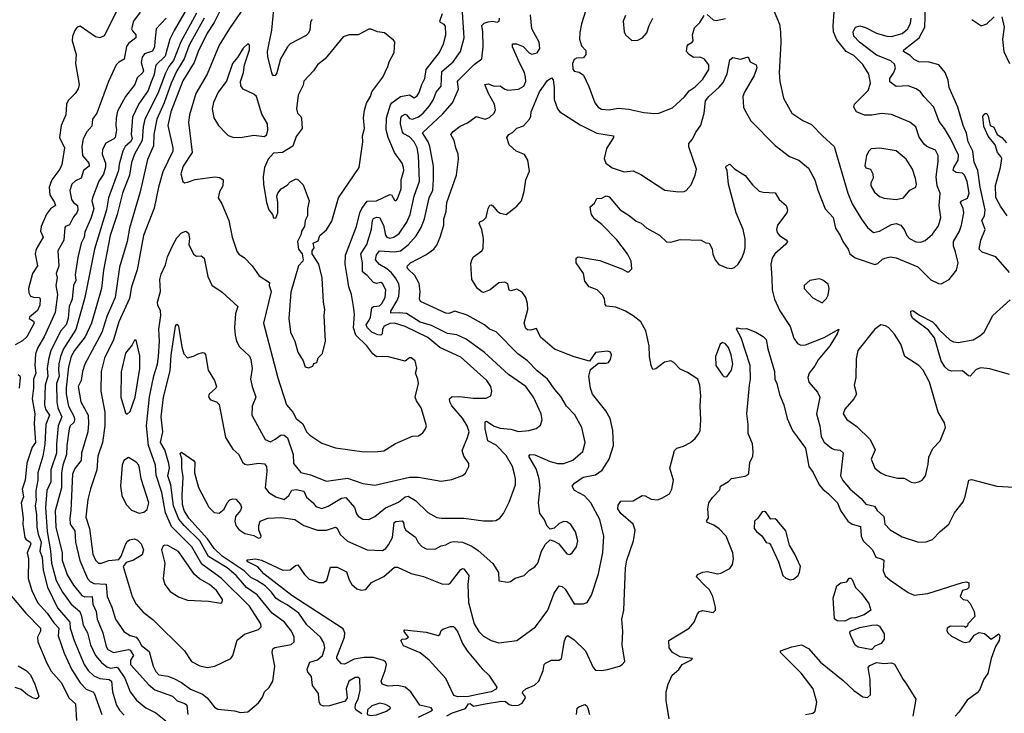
# Model space of a CAD drawing. Extents: x 1468344 to 1613994, y 525695 to 643861.
# Tile 405 of 427: x 1586914 to 1593431, y 617182 to 621775. Entities that reach past the tile are written whole.
import ezdxf

# ---------------------------------------------------------------- set-up
doc = ezdxf.new("R2010")
doc.units = 0

msp = doc.modelspace()

# ---------------------------------------------------------------- linework, layer by layer
at = {"layer": '0CON10XD'}
for points in [[(1590709.5, 621995), (1590633.6, 621746.4), (1590621, 621689), (1590618.8, 621645), (1590632, 621602), (1590661.1, 621571.1), (1590661.2, 621545), (1590645, 621521.1), (1590599.7, 621520.3), (1590585, 621511.4), (1590572.5, 621485), (1590575, 621447.5), (1590585, 621434), (1590617.7, 621427.7), (1590646.8, 621406.8), (1590682.2, 621332.2), (1590721.8, 621225), (1590742.5, 621195), (1590765, 621181.3), (1590815, 621178.2), (1590875, 621188.5), (1590947, 621183), (1591045, 621160), (1591115, 621153.8), (1591145, 621156.2), (1591235, 621191.2), (1591315, 621264.2), (1591346, 621304), (1591385, 621329.5), (1591435, 621380.9), (1591475.4, 621445), (1591475, 621476), (1591444.2, 621515), (1591415, 621527.3), (1591374.6, 621524.6), (1591345, 621543.1), (1591326.9, 621565), (1591331.5, 621598.5), (1591338.7, 621611.3), (1591366.2, 621625), (1591371.2, 621635), (1591366.9, 621675), (1591380, 621720), (1591415, 621755.8), (1591445, 621802.9)], [(1588448.7, 621931.3), (1588302.9, 621717.1), (1588235.3, 621605), (1588155.6, 621414.4), (1588080, 621285), (1588037.3, 621145), (1588030.7, 621095), (1588055.5, 620895), (1587996.2, 620805), (1587981.5, 620755), (1587995, 620702.5), (1588005, 620693.8), (1588025, 620698.8), (1588075, 620716.7), (1588205, 620734.5), (1588239.3, 620729.3), (1588260, 620715), (1588258.1, 620675), (1588237.1, 620635), (1588228, 620595), (1588251.4, 620555), (1588298.9, 620445), (1588319.6, 620335), (1588352, 620242), (1588365, 620221.9), (1588400.2, 620200.2), (1588452.5, 620145), (1588499.4, 620079.4), (1588567.1, 620035), (1588565.5, 620015), (1588577.9, 619975), (1588528.9, 619765), (1588623.4, 619403.4), (1588680, 619225), (1588723.1, 619175), (1588744.4, 619135), (1588788.8, 619098.8), (1588813.3, 619045), (1588834.6, 619024.6), (1588915, 618970.6), (1589005, 618938.9), (1589195, 618912.5)], [(1593465, 620100), (1593375.7, 620205), (1593285, 620234.5), (1593264.5, 620254.5), (1593276.4, 620315), (1593304.7, 620385), (1593282.2, 620445), (1593301.1, 620475), (1593304.2, 620515), (1593270.7, 620665), (1593255.8, 620775), (1593231.1, 620831.1), (1593223.4, 620905), (1593191.4, 620965), (1593182.1, 621022.1), (1593158.1, 621075), (1593123.2, 621195), (1593065.9, 621325), (1593059.2, 621375), (1593039.2, 621425), (1592997.1, 621475), (1592933, 621493), (1592865.3, 621495.3), (1592835, 621511.1), (1592808.2, 621538.2), (1592764, 621565), (1592767.1, 621575), (1592867.6, 621655), (1592906.2, 621725), (1592910.8, 621939.2)], [(1587569.8, 621860.2), (1587472.4, 621667.6), (1587445, 621654.2), (1587415, 621660), (1587315, 621731.2), (1587294.2, 621725.8), (1587281.7, 621708.3), (1587262.9, 621665), (1587261.9, 621635), (1587287.5, 621545), (1587284.3, 621484.3), (1587308.1, 621345), (1587302.2, 621317.8), (1587282.5, 621285), (1587235, 621240), (1587224.1, 621215.9), (1587220.6, 621145), (1587189.2, 621075), (1587177.1, 620995), (1587211.2, 620925), (1587193.5, 620815), (1587180.4, 620785), (1587127.9, 620715), (1587109.2, 620665), (1587114.7, 620615), (1587145.8, 620565), (1587150.4, 620545), (1587118.4, 620521.6), (1587092.4, 620487.6), (1587055.5, 620405.5), (1587052.9, 620375), (1587070.4, 620335), (1587023.9, 620255), (1587015.9, 620225), (1587032.7, 620145), (1586999.6, 620095), (1586971.6, 619995), (1586973.8, 619965), (1586986.9, 619945), (1587005, 619936.8), (1587045, 619935.5), (1587050, 619925), (1587048.2, 619885), (1587031.6, 619848.4), (1586979.2, 619805), (1586976.4, 619796.4), (1587005, 619778.2), (1587009.6, 619765), (1586961.1, 619675), (1586932.1, 619647.9), (1586885, 619622.3)], [(1588025.8, 621854.2), (1587936.2, 621703.8), (1587908, 621645), (1587876.9, 621533.1), (1587815.6, 621474.4), (1587802.5, 621405), (1587785, 621363.6), (1587764.4, 621305), (1587702.3, 621217.7), (1587660, 621130), (1587651.9, 621015), (1587659.4, 620985), (1587646.9, 620965), (1587613.1, 620935), (1587597.2, 620905), (1587572.5, 620817.5), (1587569, 620775), (1587502, 620595), (1587489.5, 620515), (1587408.4, 620255), (1587344.4, 619935), (1587320.1, 619839.9), (1587286.4, 619723.6), (1587203.7, 619595), (1587183.8, 619545), (1587174.1, 619495), (1587170.7, 619455), (1587176.7, 619415), (1587158.3, 619365), (1587159.5, 619245), (1587167.2, 619205), (1587192.6, 619145), (1587168.4, 619085), (1587157.1, 618965), (1587158.1, 618905), (1587120.2, 618795), (1587119.6, 618715), (1587092.9, 618657.1), (1587084.3, 618545), (1587095.4, 618385), (1587118.3, 618258.3), (1587125.8, 618175), (1587155, 618060.9), (1587196.7, 617985), (1587255.5, 617905.5), (1587311.3, 617855), (1587324.2, 617824.2), (1587334.8, 617765), (1587363.7, 617713.7), (1587383.9, 617635), (1587416.7, 617565), (1587455, 617517.8), (1587490.2, 617490.2), (1587515, 617481.7), (1587555, 617487.4), (1587565, 617483.3), (1587609.5, 617415), (1587644.6, 617325), (1587688.1, 617268.1), (1587748.2, 617218.2), (1587815, 617185.4), (1587881.5, 617131.5)], [(1588245, 621844.5), (1588200.8, 621755), (1588155.2, 621685), (1588095, 621563.3), (1588069, 621491), (1587995, 621369.6), (1587914.8, 621165), (1587895.3, 621074.7), (1587927.6, 620925), (1587927.2, 620905), (1587862.4, 620767.6), (1587833.5, 620665), (1587805, 620526), (1587734.7, 620345), (1587690.9, 620119.1), (1587654.7, 620005), (1587641.7, 619928.2), (1587571.2, 619775), (1587536.2, 619653.9), (1587476.7, 619533.2), (1587453.4, 619445), (1587451.1, 619315), (1587477.6, 619175), (1587478.8, 619085), (1587461.7, 618975), (1587431.2, 618885), (1587425.3, 618794.7), (1587382, 618668), (1587365, 618597.5), (1587351.7, 618481.7), (1587375.9, 618405), (1587399.4, 618235), (1587415, 618195.7), (1587435, 618177.1), (1587455, 618175.7), (1587505, 618192.9), (1587570.5, 618199.5), (1587586.9, 618223.1), (1587615.8, 618305), (1587625, 618320), (1587640.5, 618329.5), (1587675, 618336.7), (1587695, 618328.8), (1587719.2, 618305), (1587734.2, 618265), (1587725, 618232), (1587666.7, 618195), (1587620, 618180), (1587600, 618155), (1587657.7, 617955), (1587684.5, 617905), (1587731.2, 617851.2), (1587795, 617803.5), (1588005, 617596.2), (1588052.5, 617525), (1588107, 617497), (1588155, 617485.7)], [(1588846.9, 621775), (1588838.2, 621755), (1588834.7, 621705.3), (1588825, 621684.2), (1588810, 621670), (1588705, 621614.5), (1588686.2, 621595), (1588641.2, 621515), (1588616.6, 621423.4), (1588605, 621406), (1588595, 621402), (1588585.7, 621415.7), (1588557.8, 621527.8), (1588554.8, 621565), (1588583.3, 621705), (1588597.4, 621845)], [(1591901.5, 621845), (1591943.3, 621745), (1591950.9, 621695), (1591951.9, 621621.9), (1591940, 621425), (1591946.4, 621365), (1591970.8, 621255), (1592025.8, 621155), (1592097.2, 621107.2), (1592155, 621081.4), (1592227.1, 621005), (1592304.2, 620935), (1592395.3, 620625.3), (1592424.2, 620554.2), (1592485, 620454.4), (1592525, 620398.1), (1592565, 620365.7), (1592605, 620374.5), (1592685, 620418.2), (1592715, 620425.4), (1592745.7, 620415), (1592771.2, 620381.2), (1592785.5, 620345), (1592803.1, 620325), (1592844.7, 620304.7), (1592879.1, 620300.9), (1592908.2, 620311.8), (1592956.1, 620353.9), (1592995, 620409.2), (1593012.1, 620465), (1593001.2, 620541.2), (1593006.1, 620625), (1592985.8, 620675), (1592979.7, 620735), (1592993.9, 620836.1), (1592993.1, 620875), (1592975, 620910), (1592917.5, 620935), (1592901.1, 620951.1), (1592867.6, 620997.6), (1592845, 621065.8), (1592805, 621097.1), (1592685, 621147.1), (1592617.6, 621152.4), (1592555, 621143.1), (1592505, 621143.1), (1592453.3, 621165), (1592435.6, 621195), (1592440.6, 621215), (1592530.4, 621305), (1592545.3, 621355), (1592534.7, 621414.7), (1592495, 621476.9), (1592435, 621537.9), (1592383.6, 621563.6), (1592321.8, 621641.8), (1592300.5, 621695), (1592298.2, 621735), (1592306.1, 621825)], [(1587884.5, 621785.5), (1587817.5, 621715), (1587809.8, 621630.2), (1587805.8, 621595), (1587793.4, 621566.6), (1587741.3, 621548.7), (1587724.3, 621525.7), (1587718.4, 621491.6), (1587732.8, 621435), (1587729.7, 621425), (1587690.8, 621389.2), (1587675.7, 621344.3), (1587613.6, 621266.4), (1587560.9, 621169.1), (1587552.3, 621122.3), (1587550, 621075), (1587555.3, 621045), (1587546.9, 620995), (1587538.5, 620985), (1587485, 620956.5), (1587462.1, 620915), (1587459.2, 620885), (1587482.6, 620825), (1587482.4, 620797.6), (1587468.4, 620751.6), (1587437.5, 620705), (1587395.9, 620595), (1587392.7, 620575), (1587404, 620525), (1587386.4, 620465), (1587345, 620367.5), (1587341.6, 620335), (1587321.9, 620295), (1587299.1, 620199.1), (1587282.4, 620085), (1587285, 620046.7), (1587269.5, 620015), (1587261, 619925), (1587242.8, 619875), (1587236, 619795), (1587222.9, 619755), (1587187.6, 619715), (1587120.7, 619585), (1587104.8, 619525), (1587096.2, 619465), (1587100.2, 619415), (1587083.7, 619355), (1587079, 619225), (1587086.2, 619195), (1587111.2, 619155), (1587086.9, 619095), (1587080.7, 618965), (1587067.4, 618885), (1587035.2, 618775), (1587034.5, 618725), (1587020.2, 618655), (1587021, 618619), (1587023.2, 618595), (1587016, 618555), (1587025.5, 618495), (1587028.7, 618415), (1587037.3, 618367.3), (1587056.8, 618315), (1587047.7, 618255), (1587062.6, 618215), (1587069, 618129), (1587098.2, 618018.2), (1587165, 617880.3), (1587245.9, 617785.9), (1587248.3, 617745), (1587274.7, 617665), (1587340.5, 617505), (1587367.1, 617465), (1587405, 617431.1), (1587445, 617412.7), (1587505.5, 617405.5), (1587521.6, 617395), (1587529.7, 617325), (1587555.6, 617235.6), (1587575, 617201.8), (1587605, 617168.8)], [(1588085, 621817.8), (1587981.7, 621628.3), (1587932.2, 621505), (1587900.7, 621465), (1587879.2, 621420.8), (1587829.7, 621285), (1587742.5, 621115), (1587731, 621065), (1587725.2, 620974.8), (1587675.1, 620884.9), (1587655, 620829.2), (1587640.6, 620745), (1587595, 620625.7), (1587559.5, 620485), (1587513.1, 620345), (1587468.4, 620115), (1587454.8, 619995.2), (1587388.7, 619765), (1587347.2, 619675), (1587276.7, 619585), (1587255, 619543.5), (1587237.1, 619475), (1587222, 619338), (1587222.6, 619295), (1587237.8, 619215), (1587274.2, 619145), (1587277.1, 619125), (1587272, 619108), (1587248.4, 619085), (1587241, 619065), (1587225.6, 618955.6), (1587225.2, 618895), (1587200.8, 618825), (1587191.4, 618775), (1587190.2, 618675), (1587148.5, 618521.5), (1587153.8, 618415), (1587196.1, 618245), (1587196.1, 618195), (1587228.4, 618098.4), (1587269.7, 618029.7), (1587325, 617961.1), (1587345, 617952.1), (1587395, 617954.4), (1587398.3, 617905), (1587419.5, 617855), (1587428.2, 617805), (1587465.3, 617715), (1587486.4, 617625), (1587498.5, 617605), (1587535.4, 617585.4), (1587633.6, 617603.6), (1587645, 617600.3), (1587668.2, 617565), (1587646.8, 617533.2), (1587647.6, 617505), (1587769.4, 617369.4), (1587807.8, 617337.8), (1587924.7, 617294.7), (1587955.6, 617265), (1588006.4, 617246.4), (1588021.2, 617235), (1588027.5, 617175)], [(1588136.3, 621783.7), (1588037, 621605), (1588003.9, 621516.1), (1587955, 621436.7), (1587917.2, 621355), (1587870.5, 621225), (1587821.7, 621115), (1587802.7, 621015), (1587800.8, 620939.2), (1587761.3, 620848.7), (1587712.4, 620635), (1587640.8, 620395), (1587625.3, 620305), (1587575.8, 620135), (1587547.2, 619935), (1587491, 619809), (1587457.6, 619702.4), (1587345.9, 619494.1), (1587330.8, 619445), (1587321.8, 619385), (1587301.9, 619345), (1587319.2, 619245), (1587367.1, 619155), (1587370.2, 619099.8), (1587365, 619046), (1587322.4, 618905), (1587321.1, 618855), (1587278.2, 618801.8), (1587264.3, 618765), (1587253, 618525), (1587245.2, 618475), (1587249.5, 618435), (1587279.6, 618389.6), (1587282.9, 618315), (1587312.9, 618192.9), (1587364.1, 618075), (1587380.8, 618055), (1587405, 618041.2), (1587486.5, 618036.5), (1587493.3, 617955), (1587524.1, 617885), (1587548, 617805), (1587603.8, 617723.8), (1587645, 617696.7), (1587685.2, 617685.2), (1587703.2, 617665), (1587720.7, 617630.7), (1587771.9, 617591.9), (1587797.1, 617495), (1587815, 617458.9), (1587835, 617437.1), (1587895, 617427.2), (1587935, 617412.4), (1587985.5, 617385), (1588045, 617341.6), (1588125, 617309.6), (1588155.6, 617285), (1588202.8, 617222.8), (1588225, 617210), (1588335, 617199.4), (1588375, 617187.5), (1588425, 617192.5)], [(1587712.7, 621825), (1587666.7, 621765), (1587654, 621715), (1587660, 621700), (1587683.6, 621675), (1587683.5, 621655), (1587635, 621616.2), (1587622.1, 621597.9), (1587606, 621514), (1587568.1, 621491.9), (1587552.5, 621475), (1587501.5, 621365), (1587425.4, 621155), (1587396.5, 621115), (1587391.2, 621068.8), (1587358.9, 621031.1), (1587333.9, 620985), (1587325.3, 620935), (1587329.6, 620875), (1587371.3, 620825), (1587374.4, 620805), (1587336.8, 620775), (1587320.9, 620725), (1587283, 620707), (1587259.1, 620685), (1587246.7, 620643.3)], [(1588155, 617485.7), (1588205, 617494.4), (1588310.8, 617545), (1588324.3, 617565), (1588354.4, 617665.6), (1588403.1, 617706.9), (1588495, 617736.4), (1588511.8, 617755), (1588510.7, 617775), (1588435, 617892.4), (1588247.5, 618077.5), (1588119.9, 618169.9), (1588053.8, 618285), (1587918.5, 618418.5), (1587879.9, 618509.9), (1587854.3, 618645), (1587817.8, 618757.8), (1587814.2, 618825), (1587765.9, 618955), (1587753.8, 619085), (1587773.6, 619276.4), (1587803.1, 619416.9), (1587827.1, 619492.9), (1587834.1, 619544.1), (1587839.8, 619645), (1587836.3, 619725), (1587849.5, 619815), (1587846.5, 619846.5), (1587828.8, 619885), (1587826.2, 619905), (1587846.9, 619975), (1587840.9, 620055), (1587850, 620090), (1587879.1, 620150.9), (1587892.9, 620205), (1587925, 620278.1), (1587955, 620329.4), (1587985, 620362.9), (1588015, 620374), (1588031.2, 620361.2), (1588037.5, 620325), (1588034.4, 620285), (1588065, 620221.2), (1588085, 620208), (1588115, 620211.2), (1588135.5, 620195.5), (1588160, 620075), (1588185.9, 620015.9), (1588255, 619970.8), (1588358, 619875), (1588341.7, 619828.3), (1588335.6, 619735), (1588340, 619685), (1588350, 619645), (1588368.3, 619608.3), (1588435, 619545.6), (1588444.6, 619525), (1588452.5, 619465), (1588442.1, 619395), (1588452.9, 619345), (1588478.2, 619275), (1588452.7, 619215), (1588450.4, 619155), (1588539.4, 618995), (1588575, 618978.8), (1588605, 618996.2), (1588645, 619026.8), (1588665, 619023.8), (1588686.7, 619006.7), (1588724.6, 618894.6), (1588727.1, 618835), (1588775, 618775.7), (1588840.2, 618760.2), (1588945, 618719.1), (1589085, 618737.9), (1589185, 618704.5), (1589265, 618693.3), (1589495, 618745.4), (1589555, 618744.5), (1589705, 618720), (1589775, 618729.2), (1589845, 618756.2), (1589865, 618772.5), (1589886.2, 618815), (1589886.2, 618835), (1589854.6, 618884.6), (1589843, 618923), (1589878, 619008), (1589889.3, 619045), (1589876.6, 619085), (1589845, 619136.4), (1589775, 619216.9), (1589760.4, 619245), (1589760, 619265), (1589775, 619277.1), (1589825, 619280), (1589915, 619267.9), (1590001.7, 619268.3), (1590032.5, 619285), (1590039.4, 619315), (1590033.6, 619345), (1590005.6, 619385.6), (1589835, 619540.8), (1589694.2, 619604.3), (1589615, 619669.3), (1589465, 619742.7), (1589395, 619764.3), (1589365, 619761.9), (1589327.1, 619745), (1589314.8, 619725.2), (1589313.5, 619695), (1589305, 619686.5), (1589285, 619688.2), (1589245, 619705.7), (1589215, 619735.5), (1589208.4, 619755), (1589226.7, 619785), (1589236, 619805), (1589245, 619865.6), (1589255, 619875.3), (1589295, 619880), (1589310.6, 619895), (1589333.1, 619935), (1589337.6, 619985), (1589315, 620027.3), (1589303.8, 620033.8), (1589275, 620028.5), (1589255, 620033.6), (1589215, 620081.6), (1589184.1, 620104.1), (1589182.4, 620165), (1589172.7, 620225), (1589212.9, 620285), (1589242.6, 620387.4), (1589248.4, 620445), (1589255, 620459.2), (1589275, 620467.6), (1589295, 620464.5), (1589321.2, 620415), (1589335, 620346.7), (1589345, 620334.6), (1589365, 620328.9), (1589390, 620335), (1589425, 620359.6), (1589476.2, 620433.8), (1589499.1, 620485), (1589525.3, 620605), (1589560.3, 620705), (1589553.5, 620875), (1589545.2, 620925.2), (1589525.7, 620965.7), (1589495, 620998.9), (1589457.8, 621017.8), (1589448.7, 621028.7), (1589435.7, 621085), (1589436.4, 621125), (1589445, 621138.4), (1589465, 621148.4), (1589475, 621144.6), (1589495, 621119.5), (1589515, 621116.8), (1589555, 621131.9), (1589585, 621155.3), (1589627.4, 621205), (1589653.3, 621246.7), (1589670.7, 621295), (1589703.5, 621335), (1589708.3, 621431.7), (1589783.8, 621495), (1589832.5, 621565), (1589856.2, 621655), (1589845.3, 621824.7)], [(1588425, 617192.5), (1588495, 617251.2), (1588521.2, 617288.8), (1588534, 617325), (1588565, 617353.3), (1588589.2, 617395), (1588603.3, 617495), (1588586.1, 617585), (1588590.9, 617609.1), (1588603.1, 617616.9), (1588711.8, 617638.2), (1588731.1, 617655), (1588730.4, 617685), (1588712.8, 617725), (1588667.3, 617785), (1588585, 617844), (1588485.5, 617965.5), (1588415, 618014.7), (1588347.8, 618095), (1588288.4, 618145), (1588165, 618221), (1588106.6, 618325), (1588003.5, 618425), (1587966.7, 618466.7), (1587932.5, 618555), (1587913.6, 618695), (1587895.2, 618755), (1587904.8, 618805), (1587901.2, 618835), (1587875, 618925.6), (1587846.4, 618975), (1587862.7, 619045), (1587850.2, 619145), (1587866.5, 619275), (1587909.7, 619450.3), (1587916.2, 619553.8), (1587946, 619745), (1587955, 619758), (1587965.3, 619745.3), (1587988.3, 619608.3), (1588001.7, 619561.7), (1588025, 619536.7), (1588064.3, 619545.7), (1588095, 619562.5), (1588125, 619570), (1588135, 619568.8), (1588145, 619557.5), (1588162, 619455), (1588203.8, 619385), (1588216.2, 619345), (1588213.3, 619335), (1588168.8, 619295), (1588164.3, 619285), (1588168.3, 619268.3), (1588178.3, 619258.3), (1588216.7, 619245), (1588235, 619226.7), (1588277.6, 619007.6), (1588325, 618931.9), (1588365.7, 618895), (1588389.5, 618845), (1588405, 618831.8), (1588425, 618827.9), (1588495, 618839.2), (1588535, 618834), (1588547.8, 618815), (1588550.9, 618785), (1588538.6, 618675), (1588562.5, 618645), (1588609.2, 618615), (1588665, 618597.8), (1588695, 618623.1), (1588715, 618658.9), (1588745, 618664.1), (1588795, 618652.1), (1588813.7, 618613.7), (1588856.2, 618576.2), (1588875, 618551.8), (1588915, 618537.9), (1588955, 618553.1), (1589045, 618607.5), (1589071.9, 618611.9), (1589129.3, 618545), (1589142.9, 618502.9), (1589155, 618486.9), (1589185, 618468.1), (1589225, 618464.3), (1589264, 618485), (1589335, 618543.1), (1589420.8, 618579.2), (1589465.2, 618614.8), (1589485, 618620.7), (1589535, 618591.8), (1589615, 618512.5), (1589675, 618479.5), (1589705.5, 618474.5), (1589855, 618474.5), (1589985, 618456.7), (1590045, 618455.8), (1590065, 618459.2), (1590091.2, 618475), (1590115.7, 618504.3), (1590155, 618580), (1590196.7, 618695), (1590196.9, 618735), (1590189.1, 618765), (1590176.2, 618815), (1590135, 618888.2), (1590067.2, 618957.2), (1590013.3, 618985), (1589996.1, 619065), (1589995, 619112.5), (1590005, 619115.6), (1590053.7, 619083.7), (1590095, 619069.3), (1590165, 619062.4), (1590215, 619048.2), (1590285, 619055.4), (1590332.1, 619067.9), (1590360.7, 619089.3), (1590373.1, 619125), (1590366.7, 619165), (1590315.5, 619275), (1590263.8, 619345), (1590150, 619425), (1589991.7, 619571.7), (1589868.8, 619658.8), (1589808.5, 619688.5), (1589745, 619696.9), (1589639.3, 619749.3), (1589565, 619771.6), (1589475, 619828.2), (1589425, 619834.5), (1589370.9, 619830.9), (1589371.4, 619845), (1589413.7, 619915), (1589424.4, 619945), (1589428.5, 619995), (1589424.4, 620025), (1589402.3, 620065), (1589375, 620097.3), (1589345, 620125.7), (1589295, 620153.3), (1589269.3, 620185), (1589275, 620216.9), (1589295, 620243.8), (1589395, 620237.8), (1589435, 620243.9), (1589486.4, 620283.6), (1589537.6, 620342.4), (1589572.2, 620397.8), (1589593.4, 620456.6), (1589624.5, 620595.5), (1589648.9, 620645), (1589653.7, 620716.3), (1589654.1, 620805), (1589629.2, 620935), (1589618.2, 620965), (1589579.4, 621025), (1589715, 621151.5), (1589779.1, 621225), (1589818.2, 621315), (1589812.7, 621365), (1589817.9, 621375), (1589922.7, 621477.3), (1589972.5, 621515), (1589982.1, 621595), (1589980, 621695), (1589972.9, 621735), (1589989, 621751), (1590015, 621761.1), (1590044.7, 621764.7), (1590075, 621757.5), (1590088, 621765), (1590089.2, 621785)], [(1589179.2, 617179.3), (1589142.3, 617202.3), (1589134.4, 617215), (1589137.6, 617242.4), (1589155.3, 617274.7), (1589168.6, 617335), (1589165, 617409.2), (1589155, 617418.5), (1589135, 617419.6), (1589093.9, 617395), (1589074.6, 617345), (1589081.1, 617285), (1589068.6, 617261.4), (1588965, 617231.8), (1588925, 617229.2), (1588905, 617237.8), (1588896.8, 617256.8), (1588893, 617313), (1588852.7, 617365), (1588845.6, 617425), (1588821.4, 617455), (1588817.9, 617475), (1588835, 617521.1), (1588885, 617535.8), (1588918.7, 617565), (1588933.1, 617615), (1588928.1, 617648.1), (1588905, 617687.1), (1588815, 617768.8), (1588761.1, 617845), (1588685, 617899.3), (1588641.8, 617921.8), (1588611.2, 617941.2), (1588581, 617985), (1588538, 618025), (1588485, 618061.6), (1588445, 618080.4), (1588400, 618125), (1588255, 618221.4), (1588202.4, 618272.4), (1588156.8, 618336.8), (1588034.8, 618475), (1588002.7, 618525), (1587992.1, 618565), (1587988.8, 618625), (1587997.3, 618745), (1587986.6, 618805), (1587987.8, 618867.8), (1587977.5, 618902.5), (1587985, 618910), (1588065.8, 618855.8), (1588073.3, 618845), (1588071.3, 618775), (1588097.4, 618677.4), (1588166.7, 618546.7), (1588202, 618512), (1588235, 618506.4), (1588266.9, 618533.1), (1588287.5, 618575), (1588304.7, 618595.3), (1588325, 618603.1), (1588345, 618600.8), (1588376, 618565), (1588382.9, 618545), (1588375.6, 618525), (1588342.5, 618485), (1588339.4, 618455), (1588346, 618425), (1588365, 618400), (1588405, 618371.5), (1588465, 618358.8), (1588495, 618342.5), (1588510, 618345), (1588512.5, 618355), (1588497.3, 618397.3), (1588497.5, 618425), (1588506.2, 618455), (1588556.7, 618473.3), (1588645, 618478.5), (1588735, 618465.6), (1588795, 618425.9), (1588885, 618394.6), (1588945.9, 618394.1), (1589005, 618414.3), (1589015, 618408), (1589036.1, 618365), (1589085, 618322.8), (1589214.3, 618264.3), (1589315, 618260.7), (1589336.7, 618273.3), (1589356.4, 618296.4), (1589381.2, 618345), (1589392, 618445), (1589405, 618452.8), (1589445.3, 618455.3), (1589455.4, 618445.4), (1589458.5, 618415), (1589470, 618395), (1589535, 618347.5), (1589551.9, 618311.9), (1589575, 618285.7), (1589605, 618270.6), (1589665, 618268.6), (1589705, 618291.8), (1589735, 618297.5), (1589765, 618315.5), (1589785, 618320), (1589844.1, 618314.1), (1589907.9, 618287.9), (1589949.5, 618259.5), (1590045, 618174.2), (1590083.8, 618115), (1590085, 618060), (1590145, 618051.2), (1590162.5, 618055), (1590192.7, 618077.3), (1590252.5, 618095), (1590289.5, 618130.5), (1590325, 618151.2), (1590343, 618177), (1590367.5, 618255), (1590395, 618301.2), (1590425, 618331.2), (1590452.7, 618322.7), (1590483, 618303), (1590535, 618238.6), (1590555, 618232.9), (1590570.8, 618245), (1590598.9, 618285), (1590609.5, 618325), (1590593.6, 618383.6), (1590561.3, 618431.3), (1590535, 618450.8), (1590515, 618451.4), (1590485, 618438), (1590452.7, 618407.3), (1590425, 618402), (1590405, 618421.2), (1590385, 618468), (1590357.9, 618505), (1590349.2, 618575), (1590358.5, 618675), (1590353.3, 618735), (1590331.7, 618801.7), (1590283.3, 618885), (1590293.9, 618896.1), (1590325, 618893.9), (1590425, 618848.9), (1590475, 618836.8), (1590515, 618836.9), (1590575, 618858.5), (1590642.5, 618915), (1590656.9, 618975), (1590634.4, 619075), (1590588.3, 619158.3), (1590532.5, 619215), (1590495, 619279.2), (1590455.7, 619325), (1590408.6, 619395), (1590339.1, 619449.1), (1590274.4, 619515), (1590211.5, 619561.5), (1590068, 619708), (1590024.3, 619725), (1589990, 619755), (1589875, 619818), (1589795, 619844), (1589755, 619829.6), (1589735, 619830.8), (1589567.6, 619907.6), (1589561.1, 619925), (1589564.4, 619975.6), (1589558.2, 620028.2), (1589529.8, 620079.8), (1589484.3, 620125), (1589478.6, 620135), (1589481.4, 620145), (1589500, 620165), (1589601.9, 620218.1), (1589654.7, 620255.3), (1589675, 620282.5), (1589697.9, 620335), (1589721.5, 620415), (1589720.8, 620455), (1589736.2, 620505), (1589740.4, 620565), (1589805.5, 620745), (1589817.9, 620852.1), (1589817.1, 620885), (1589801.1, 620925), (1589791.1, 620975), (1589768.1, 621015), (1589783.3, 621035), (1589829.9, 621070.1), (1589878.5, 621091.5), (1589935, 621132.9), (1589995, 621116.7), (1590022.9, 621127.1), (1590054.5, 621155.5), (1590063.3, 621176.7), (1590057.9, 621215), (1590017.8, 621285), (1589993.8, 621346.2), (1590015, 621350), (1590055, 621333.5), (1590095, 621336.5), (1590125, 621313.5), (1590145, 621307.1), (1590215, 621314.3), (1590250.8, 621335), (1590263.5, 621365), (1590262.1, 621395), (1590254.6, 621425), (1590225, 621484.2), (1590175.8, 621595), (1590176, 621614), (1590202.5, 621615), (1590247.1, 621597.1), (1590285.6, 621555), (1590305, 621546.1), (1590339.4, 621555), (1590357.1, 621582.9), (1590352.7, 621625), (1590303.1, 621715), (1590294.4, 621805.6)], [(1588617.9, 618037.9), (1588531.2, 618105), (1588491.5, 618151.5), (1588424.2, 618185), (1588417.5, 618195), (1588421.2, 618198.8), (1588474.3, 618205.7), (1588515, 618196.5), (1588655, 618129.2), (1588705, 618132.2), (1588740.3, 618159.7), (1588755, 618164), (1588800.4, 618100.4), (1588830.7, 618070.7), (1588895, 618047.7), (1588925, 618049.1), (1588946.6, 618063.4), (1588970.8, 618149.2), (1589015, 618148.6), (1589078, 618118), (1589094.5, 618065), (1589112.5, 618035), (1589145, 618006.5), (1589175, 617997.8), (1589205, 618002.5), (1589242.1, 618047.9), (1589325, 618087.1), (1589395, 618149.2), (1589415, 618149.2), (1589505, 618106.7), (1589587.7, 618087.7), (1589708.8, 618038.8), (1589752.9, 618037.1), (1589766.7, 618045), (1589835, 618134.4), (1589845, 618141.4), (1589855, 618138.6), (1589886.5, 618095), (1589881.5, 618035), (1589885.3, 617914.7), (1589922.1, 617775), (1589953.1, 617723.1), (1589983.4, 617693.4), (1590035, 617664.4), (1590085, 617648.6), (1590205, 617664), (1590327.5, 617755), (1590410.6, 617865), (1590451.5, 617978.5), (1590485, 618025.8), (1590505, 618021.9), (1590525, 618002.9), (1590585, 617906.2), (1590643.6, 617906.4), (1590670, 617915), (1590698.6, 617965), (1590744.5, 618105), (1590774.1, 618245.9), (1590780, 618355), (1590754.7, 618465), (1590695, 618575.5), (1590652.7, 618622.7), (1590586.8, 618656.8), (1590570, 618685), (1590585.8, 618705), (1590644.8, 618745.2), (1590725, 618761.5), (1590768.7, 618791.3), (1590815.6, 618865), (1590844.5, 618955), (1590841.1, 619055), (1590821.9, 619135), (1590793.6, 619183.6), (1590706.1, 619296.1), (1590691.8, 619335), (1590681.2, 619415), (1590691.7, 619458.3), (1590745, 619501.2), (1590795, 619500), (1590811.2, 619505), (1590824, 619525), (1590832, 619555), (1590824, 619574), (1590805, 619579.2), (1590725, 619571.2), (1590685, 619512.5), (1590585, 619542.9), (1590453.4, 619593.4), (1590361.7, 619671.7), (1590335, 619730), (1590295, 619718.8), (1590275, 619721.2), (1590265, 619730), (1590253.3, 619765), (1590276.5, 619855), (1590275.5, 619894.5), (1590264.6, 619934.6), (1590239.8, 619969.8), (1590205, 619990), (1590165, 619978.8), (1590155, 619983.3), (1590145.7, 620025.7), (1590125, 620035.8), (1590085, 620032.5), (1590028, 619985), (1589985, 619968), (1589975, 619971.2), (1589943.8, 619995), (1589906.2, 620055), (1589900.7, 620159.3), (1589906.2, 620185), (1589918.8, 620205), (1589973.8, 620245), (1589981.3, 620258.7), (1589983.6, 620325), (1589972.5, 620385), (1589956, 620425), (1589960, 620435), (1589985, 620447.1), (1590001.9, 620465), (1590014.6, 620525.4), (1590025, 620546.7), (1590035, 620548.8), (1590045, 620542.5), (1590075, 620507.1), (1590095, 620494), (1590135, 620483.8), (1590205, 620540), (1590235.5, 620575), (1590253.7, 620636.3), (1590265.4, 620714.6), (1590287.7, 620772.3), (1590276.5, 620843.5), (1590255, 620881.5), (1590201.4, 620905), (1590154.3, 620945), (1590138.8, 620995), (1590151.2, 621015), (1590175, 621028), (1590205, 621056), (1590249.3, 621070.7), (1590289.4, 621115), (1590297.8, 621135), (1590299.5, 621165), (1590355, 621297.5), (1590407.6, 621372.4), (1590435, 621390), (1590445.5, 621375.5), (1590452.2, 621325), (1590451.1, 621245), (1590474.6, 621184.6), (1590488.8, 621165), (1590625, 621079.4), (1590735, 621023.3), (1590843.8, 621005), (1590845.6, 620995), (1590798.5, 620921.5), (1590783.8, 620855), (1590794.4, 620825), (1590835, 620793.6), (1590915, 620768.1), (1590975, 620772.9), (1591025, 620749.2), (1591185, 620645.8), (1591275, 620633.8), (1591312.3, 620637.7), (1591325.9, 620644.1), (1591358.3, 620681.7), (1591386.2, 620745), (1591393.3, 620785), (1591343.3, 620933.3), (1591342.2, 620955), (1591367, 620983), (1591387.1, 621025), (1591423.3, 621076.7), (1591444.8, 621155), (1591453.6, 621236.4), (1591475, 621265.4), (1591545, 621327.3), (1591571.4, 621358.6), (1591596, 621415), (1591615, 621508.8), (1591635, 621524.2), (1591685, 621512.5), (1591735, 621527.5), (1591750, 621495), (1591788.8, 621475), (1591792.9, 621455), (1591776.5, 621405), (1591711.4, 621295), (1591700, 621265), (1591705.7, 621195), (1591712.9, 621175), (1591754.6, 621104.6), (1591915, 620940.8), (1592009.1, 620869.1), (1592072, 620845), (1592135, 620792), (1592177.5, 620715), (1592196.7, 620645), (1592245, 620522), (1592298.5, 620465), (1592314, 620395), (1592345.7, 620345), (1592361.9, 620305), (1592397.5, 620255), (1592408.8, 620225), (1592445, 620198), (1592575, 620152.9), (1592595, 620160), (1592625, 620188.6), (1592640, 620195), (1592676.6, 620203.4), (1592715, 620197.9), (1592858.5, 620138.5), (1592945, 620053.1), (1592995, 620027.1), (1593014.2, 620025.8), (1593066, 620054), (1593115.5, 620115), (1593125.5, 620165), (1593107.8, 620237.7), (1593094.7, 620275), (1593094.6, 620305), (1593135.5, 620375), (1593148.9, 620415), (1593163.3, 620495), (1593158.1, 620525), (1593140.5, 620565), (1593150, 620575), (1593188.3, 620591.7), (1593199.5, 620625), (1593185, 620704.2), (1593167.3, 620745), (1593155, 620757.3), (1593112.9, 620762.9), (1593093.6, 620775), (1593097.9, 620795), (1593125.7, 620845), (1593127.5, 620877.5), (1593075, 620988.1), (1593034.7, 621054.7), (1592999.4, 621099.4), (1592963.8, 621195), (1592897.8, 621265), (1592877.2, 621297.2), (1592847.2, 621317.2), (1592795, 621336.7), (1592715, 621331.2), (1592672.7, 621362.7), (1592673.2, 621385), (1592700, 621425), (1592711.2, 621455), (1592705, 621480), (1592681, 621501), (1592585, 621539.2), (1592472, 621625), (1592435.4, 621665), (1592430.5, 621695), (1592447.1, 621725), (1592475, 621733.9), (1592513.1, 621723.1), (1592585, 621684.8), (1592653.8, 621665), (1592685, 621663.4), (1592755, 621682.5), (1592792.3, 621715), (1592809.4, 621750.6), (1592815.3, 621785)], [(1589195, 618912.5), (1589285, 618914.4), (1589325, 618920.6), (1589401.7, 618968.3), (1589515, 619018), (1589555, 619018.8), (1589582, 619038), (1589601.2, 619065), (1589605.9, 619085.9), (1589580.8, 619175), (1589570.8, 619205), (1589540.7, 619250.7), (1589531.9, 619275), (1589552.9, 619365), (1589549.2, 619395), (1589534, 619435), (1589543, 619467), (1589531.2, 619515), (1589505, 619536.7), (1589493.9, 619536.1), (1589465, 619514), (1589347.5, 619545), (1589275, 619542.1), (1589251.7, 619561.7), (1589212.5, 619615), (1589138.7, 619685), (1589124.7, 619735), (1589129.6, 619825), (1589123.6, 619875), (1589110.9, 619955), (1589093.8, 620005), (1589083, 620063), (1589069.3, 620155), (1589070.3, 620215), (1589144.4, 620404.4), (1589166.4, 620495), (1589179.4, 620525), (1589215, 620572.7), (1589275, 620575.3), (1589365, 620616.4), (1589375, 620614.3), (1589395, 620580), (1589405, 620576.2), (1589415, 620588.8), (1589440, 620655), (1589440, 620715), (1589456.2, 620775), (1589455, 620796.7), (1589445, 620823.8), (1589395, 620894.2), (1589353.3, 620995), (1589339.5, 621045), (1589342.4, 621125), (1589368.6, 621211.4), (1589377.5, 621225), (1589435, 621265.9), (1589495, 621275.9), (1589525, 621258.1), (1589545, 621271.1), (1589557.6, 621292.4), (1589575.3, 621345), (1589596.6, 621385), (1589604.8, 621445), (1589693.1, 621556.9), (1589719.4, 621615), (1589734.7, 621675), (1589732.6, 621732.6), (1589723.5, 621743.5), (1589698.9, 621755), (1589695.4, 621765), (1589712.9, 621815)], [(1590925, 621802.5), (1590908.8, 621765), (1590914.1, 621694.1), (1590924.1, 621674.1), (1590965, 621637.5), (1591005, 621640), (1591037.5, 621655), (1591065, 621687.5), (1591080, 621735), (1591105.9, 621784.1)], [(1591465, 621809.4), (1591505, 621773.1), (1591525, 621768.9), (1591585, 621782)], [(1593215.6, 621775.6), (1593275, 621736), (1593285, 621735.8), (1593315, 621748), (1593365, 621793.8)], [(1593414, 621794), (1593431.4, 621725), (1593420, 621645), (1593427.5, 621565), (1593465, 621483.8)], [(1588825, 619470), (1588855, 619480), (1588861.7, 619498.3), (1588880, 619505), (1588890, 619535), (1588917.5, 619565), (1588938, 619645), (1588929.4, 619815), (1588934.3, 619855), (1588925.8, 619904.2), (1588915.5, 620064.5), (1588894, 620155), (1588850, 620225), (1588850, 620245), (1588862.5, 620265), (1588857.5, 620295), (1588889.3, 620310.7), (1588901.2, 620345), (1588945, 620383.8), (1588979.7, 620440.3), (1589024.4, 620595.6), (1589162, 620795), (1589184.4, 620965), (1589183.1, 621005), (1589195.5, 621054.5), (1589189.2, 621125), (1589195.8, 621175.8), (1589209.1, 621220.9), (1589235.6, 621265), (1589245, 621296.2), (1589317.1, 621395), (1589352, 621465), (1589359.2, 621495), (1589392.3, 621557.7), (1589396.9, 621626.9), (1589389.5, 621639.5), (1589328.3, 621688.3), (1589283.6, 621693.6), (1589240.7, 621710.7), (1589225, 621711.2), (1589155, 621673.8), (1589095, 621673.3), (1589055, 621660), (1588935.6, 621514.4), (1588885, 621476.7), (1588860, 621435), (1588795, 621367.5), (1588789.5, 621340.5), (1588758, 621275), (1588745.8, 621185), (1588754, 621155), (1588774.2, 621134.2), (1588779.7, 621119.7), (1588783.3, 621055), (1588745, 621000), (1588722.3, 620937.7), (1588654.2, 620895.8), (1588595, 620890), (1588559.5, 620850.5), (1588534.2, 620795), (1588526, 620735), (1588528.8, 620685), (1588547, 620563), (1588563.3, 620515), (1588587.5, 620485), (1588595, 620462.5), (1588609.3, 620460.7), (1588622.5, 620495), (1588623.6, 620563.6), (1588616.7, 620605), (1588623.3, 620625), (1588645, 620653.8), (1588685, 620678.8), (1588705, 620701.2), (1588745, 620720), (1588757.5, 620715), (1588790.7, 620680.7), (1588830, 620575), (1588820, 620525), (1588820, 620475), (1588803.3, 620445), (1588800, 620405), (1588780, 620375), (1588777.5, 620355), (1588752.5, 620305), (1588760, 620255), (1588783.3, 620225), (1588790, 620185), (1588787.5, 620175), (1588760, 620145), (1588708.6, 619971.4), (1588696.6, 619796.6), (1588706.9, 619705), (1588721.4, 619671.4), (1588735.6, 619645), (1588755, 619573.3), (1588791.2, 619515), (1588803.8, 619475), (1588825, 619470)], [(1588375, 620994.2), (1588465, 621009.4), (1588535, 621001.2), (1588551.2, 621015), (1588557, 621043), (1588554.3, 621085), (1588518.1, 621148.1), (1588481.5, 621265), (1588465, 621281.1), (1588393.8, 621315), (1588377.3, 621337.3), (1588376, 621365), (1588396.2, 621425), (1588401.2, 621475), (1588434.3, 621575), (1588435.5, 621605.5), (1588425, 621613.8), (1588392.5, 621585), (1588356.9, 621523.1), (1588321.9, 621485), (1588282.6, 621367.4), (1588228.9, 621295), (1588196, 621226), (1588187.8, 621185), (1588199.2, 621125), (1588230.8, 621075), (1588276, 621025), (1588295, 621008), (1588325, 620997.5), (1588375, 620994.2)], [(1593450, 620475), (1593405, 620540), (1593375, 620596.7), (1593372.8, 620677.2), (1593405.6, 620795), (1593414.2, 620855), (1593409.1, 620869.1), (1593386, 620895), (1593370.8, 620945), (1593323.8, 621003.8), (1593295, 621066.7), (1593290, 621135), (1593305, 621153.3), (1593315, 621152.5), (1593323.8, 621135), (1593337.5, 621075), (1593362.3, 621062.3), (1593383.4, 621013.4), (1593414.5, 620994.5), (1593445, 620960)], [(1592715, 620584.4), (1592765, 620595.7), (1592806.4, 620645), (1592845.3, 620665), (1592849.6, 620685), (1592843.8, 620723.8), (1592823.1, 620785), (1592781.3, 620851.3), (1592715, 620905.5), (1592606.8, 620923.2), (1592550.9, 620919.1), (1592533.8, 620905), (1592519.2, 620875), (1592508, 620808), (1592514.1, 620794.1), (1592545, 620783.8), (1592561.7, 620755), (1592563.9, 620726.1), (1592547.5, 620695), (1592546.9, 620675), (1592573, 620633), (1592605, 620602.9), (1592635, 620592.5), (1592715, 620584.4)], [(1589742.3, 617165), (1589778.9, 617185), (1589865, 617213.8), (1589885, 617243.6), (1589895, 617246.2), (1589918.5, 617228.5), (1589995, 617245.1), (1590102.8, 617262.8), (1590130, 617260), (1590155, 617239.2), (1590175, 617234.4), (1590215, 617236.9), (1590241.1, 617248.9), (1590261.9, 617285), (1590258.7, 617298.7), (1590241.2, 617315), (1590243.9, 617326.1), (1590264, 617345), (1590321.7, 617368.3), (1590350.8, 617395), (1590378.1, 617465), (1590385.7, 617504.3), (1590394, 617515), (1590435, 617533.3), (1590485, 617533.1), (1590500.8, 617545), (1590519.2, 617660.8), (1590530.5, 617689.5), (1590542.1, 617697.9), (1590585, 617668.9), (1590658.9, 617595), (1590710, 617485), (1590725, 617468.5), (1590765, 617465.2), (1590805, 617472.4), (1590885, 617494.6), (1590901.5, 617505), (1590918.6, 617525), (1590901.5, 617635), (1590906.5, 617725), (1590900, 617805), (1590913.3, 617865), (1590924.6, 618145), (1590933.5, 618195), (1590976.6, 618323.4), (1590986.9, 618395), (1590974.2, 618435), (1590892.5, 618505), (1590874, 618535), (1590875, 618560), (1590894.1, 618585.9), (1590975, 618588.1), (1591035, 618624.4), (1591055, 618622.9), (1591095, 618600), (1591135, 618595.6), (1591164.6, 618605.4), (1591215, 618635.8), (1591230, 618665), (1591241.2, 618725), (1591218.2, 618805), (1591248.9, 618921.1), (1591263.6, 618936.4), (1591308.7, 618951.3), (1591355, 618976), (1591385, 619002), (1591410, 619035), (1591417.3, 619055), (1591423.6, 619125), (1591417.3, 619217.3), (1591423.1, 619285), (1591417.1, 619355), (1591402, 619395), (1591335, 619439.2), (1591285, 619460.8), (1591245, 619504), (1591225, 619515.8), (1591182.1, 619507.9), (1591125, 619462.9), (1591105, 619458.8), (1591092.9, 619485), (1591081.9, 619545), (1591081.1, 619615), (1591057.8, 619715), (1591025, 619774.2), (1590974.7, 619814.7), (1590925, 619844.5), (1590860.7, 619870.7), (1590798.3, 619878.3), (1590789.5, 619889.5), (1590785.8, 619925), (1590775, 619948.8), (1590736.7, 619985), (1590682.5, 620005), (1590655, 620042.5), (1590645.8, 620095), (1590596.7, 620165), (1590597.5, 620195), (1590610, 620205), (1590755, 620179.4), (1590903.6, 620123.6), (1590935, 620104.2), (1590945, 620104), (1590965.8, 620124.2), (1590960.5, 620175), (1590936.4, 620225), (1590866.6, 620316.6), (1590767.4, 620417.4), (1590718, 620455), (1590698.8, 620485), (1590693.8, 620505), (1590690, 620535), (1590719.3, 620560.7), (1590735, 620590), (1590767, 620593), (1590795, 620607.5), (1590815, 620601.2), (1590888, 620515), (1590948.6, 620478.6), (1590995, 620440), (1591027.4, 620427.4), (1591066.2, 620395), (1591148.9, 620348.9), (1591195, 620304), (1591225, 620302), (1591285, 620319.2), (1591425, 620314), (1591455, 620296.7), (1591477.5, 620295), (1591497.6, 620257.6), (1591502.5, 620222.5), (1591517.1, 620185), (1591542.8, 620152.8), (1591595, 620132.2), (1591625, 620128.1), (1591646.4, 620133.6), (1591669.2, 620155), (1591695, 620196), (1591709.6, 620235), (1591716.1, 620265), (1591716.9, 620323.1), (1591702.7, 620385), (1591656.3, 620496.4), (1591606.5, 620685), (1591596.7, 620775), (1591587.5, 620795), (1591590, 620805), (1591615, 620817.5), (1591646.4, 620786.4), (1591715, 620743.3), (1591765, 620681.2), (1591809.5, 620639.5), (1591835, 620632), (1591915, 620627.5), (1591942, 620585), (1591987.5, 620545), (1591995.7, 620515), (1591992.5, 620495), (1591929.2, 620415), (1591923.6, 620386.4), (1591928.9, 620365), (1591942.9, 620345), (1591987.4, 620317.4), (1591995.8, 620305), (1591985, 620288), (1591911.8, 620225), (1591894.2, 620195.8), (1591886.9, 620155), (1591892.2, 620065)], [(1587246.7, 620643.3), (1587258, 620585), (1587271.5, 620565), (1587296.2, 620545), (1587299.7, 620515), (1587293.3, 620495), (1587271.5, 620468.5), (1587245, 620416.7), (1587216.7, 620405), (1587212.2, 620397.8), (1587205.7, 620314.3), (1587166.2, 620245), (1587174.1, 620145), (1587155.4, 620095), (1587163.1, 620065), (1587154, 620015), (1587164.7, 619954.7), (1587148.9, 619835), (1587075.3, 619675), (1587034.2, 619605), (1587018.2, 619561.8), (1587014.7, 619485.3), (1587021.7, 619435), (1587006.1, 619395), (1587006.1, 619335), (1586996.8, 619265), (1587014.4, 619165), (1587010.1, 619100.1), (1587019, 618975), (1586996.7, 618945), (1586962.2, 618837.8), (1586950.5, 618725), (1586930.3, 618665), (1586940.5, 618615), (1586924.2, 618575), (1586937.6, 618475), (1586934.8, 618434.8), (1586948.8, 618345), (1586954, 618335), (1586983.6, 618315), (1586987.3, 618305), (1586964.7, 618244.7), (1586973.3, 618205), (1586970.4, 618075), (1586994, 617995), (1587033.3, 617915), (1587097.2, 617845), (1587140.2, 617780.2), (1587172.4, 617745), (1587168.9, 617695), (1587209.7, 617579.7), (1587257.2, 617475), (1587314.6, 617384.6), (1587355, 617341.2), (1587398.6, 617325), (1587408.2, 617315), (1587457.3, 617175)], [(1591892.2, 620065), (1591894, 619985), (1591910.4, 619925), (1591945, 619845.8), (1592015, 619743.8), (1592039.2, 619665), (1592061.5, 619631.5), (1592085, 619620.5), (1592115, 619621.8), (1592239.2, 619670.8), (1592335.7, 619725.7), (1592324.5, 619695), (1592277.3, 619615), (1592198.5, 619521.5), (1592177.4, 619482.6), (1592140.6, 619435), (1592131.9, 619405), (1592137.5, 619375), (1592195, 619308.8), (1592210, 619275), (1592189.2, 619165), (1592210, 619085), (1592218.8, 619015), (1592238, 618978), (1592287.6, 618937.6), (1592305, 618928.2), (1592345, 618924.5), (1592365, 618906), (1592348, 618755), (1592362.4, 618722.4), (1592410, 618665), (1592484.4, 618605), (1592515, 618566.9), (1592572.6, 618552.6), (1592588.9, 618525), (1592633.3, 618485), (1592641.4, 618435), (1592675, 618397.1), (1592755, 618350), (1592864.4, 618314.4), (1592915, 618317.1), (1592955, 618332.9), (1593005.7, 618385), (1593065, 618434), (1593101.2, 618508.8), (1593158, 618582), (1593172.1, 618617.9), (1593196.2, 618725), (1593215, 618730), (1593382.5, 618685), (1593495, 618679.2)], [(1592225, 619900), (1592255, 619927.5), (1592265, 619950), (1592271.2, 619995), (1592265, 620022.5), (1592230.7, 620050.7), (1592208.3, 620058.3), (1592145, 620046.7), (1592106.7, 620015), (1592106.7, 619995), (1592165, 619933.8), (1592225, 619900)], [(1593465, 619424.2), (1593335, 619463.1), (1593275, 619468.5), (1593245, 619459.4), (1593206, 619415), (1593195, 619416.9), (1593155, 619450), (1593085, 619448.3), (1593062.7, 619455), (1593037.1, 619475), (1593014.1, 619515), (1592968.9, 619668.9), (1592928.8, 619718.8), (1592825, 619796.7), (1592814, 619815), (1592812.5, 619845), (1592825, 619850), (1592868.9, 619818.9), (1592955, 619773.1), (1592976.7, 619755), (1593001.1, 619721.1), (1593073.3, 619653.3), (1593095, 619640.6), (1593125, 619637.8), (1593225, 619654.4), (1593269.8, 619680.2), (1593298.1, 619705), (1593356, 619815), (1593469.8, 619920.2)], [(1591212, 617145), (1591193.9, 617266.1), (1591193.8, 617325), (1591205.9, 617374.1), (1591233.8, 617435), (1591277.7, 617472.3), (1591300, 617505), (1591360, 617535), (1591366.7, 617545), (1591286.9, 617556.9), (1591234.2, 617584.2), (1591214, 617615), (1591211.2, 617665), (1591344.5, 617745.5), (1591377.5, 617785), (1591399.7, 617840.3), (1591413.3, 617856.7), (1591435, 617862.5), (1591505, 617850), (1591518.8, 617865), (1591520, 617885), (1591502.1, 617955), (1591479.1, 617999.1), (1591449.2, 618029.2), (1591393.8, 618085), (1591399.5, 618100.5), (1591435, 618115.8), (1591465, 618120.8), (1591535, 618105.7), (1591555, 618109.2), (1591615, 618141.2), (1591631.9, 618168.1), (1591637.8, 618205), (1591634.4, 618245), (1591590.6, 618355), (1591543.3, 618403.3), (1591508.3, 618428.3), (1591467.5, 618445), (1591460, 618455), (1591473.6, 618476.4), (1591470, 618535), (1591476.2, 618575), (1591499.5, 618610.5), (1591548.3, 618661.7), (1591552.5, 618685), (1591605, 618716.7), (1591625, 618736.2), (1591715, 618751.9), (1591735, 618764.2), (1591740, 618775), (1591746.6, 618843.4), (1591766, 618884), (1591770, 618915), (1591765.4, 618965.4), (1591735.6, 619035), (1591736.9, 619093.1), (1591727.4, 619165), (1591745.3, 619355.3), (1591750.8, 619395), (1591749.5, 619485), (1591688.8, 619668.8), (1591658.8, 619725), (1591665, 619733.3), (1591695, 619726.7), (1591725, 619728.8), (1591785.7, 619705.7), (1591835, 619677.5), (1591855, 619656.7), (1591865.4, 619595.4), (1591909.4, 619445), (1591912, 619395), (1591926.6, 619366.6), (1591943.7, 619293.7), (1591972.5, 619225), (1591993.3, 619133.3), (1592030.4, 619055), (1592115, 618937.1), (1592137.5, 618815), (1592165.4, 618775.4), (1592205, 618695.6), (1592230.9, 618665), (1592267.7, 618635), (1592327.3, 618575), (1592346.5, 618525), (1592395, 618453.8), (1592424.3, 618434.3), (1592479.3, 618419.3), (1592484, 618355), (1592497.7, 618325), (1592559.4, 618265), (1592581.4, 618215), (1592623.5, 618203.5), (1592634.2, 618195), (1592628.5, 618125), (1592643, 618093), (1592675, 618064.4), (1592795, 617982.5), (1592835, 617963.6), (1592925, 617974.2), (1593155, 618048.5), (1593181.7, 618051.7), (1593197.5, 618045), (1593195.7, 618014.3), (1593185, 618004), (1593154.4, 617995.6), (1593140, 617955), (1593160, 617935), (1593185, 617930), (1593205, 617910), (1593232.5, 617855), (1593237, 617823), (1593190, 617775), (1593188.3, 617761.7), (1593175, 617750), (1593167.5, 617757.5), (1593075, 617760), (1593053.6, 617746.4), (1593050.7, 617730.7), (1593057.5, 617715), (1593081.7, 617691.7), (1593154.1, 617654.1), (1593175, 617650), (1593203, 617657), (1593230.7, 617699.3), (1593265, 617717.5), (1593300.7, 617710.7), (1593345, 617672.5), (1593395, 617707.5), (1593402.5, 617695), (1593396.7, 617665), (1593374, 617625), (1593344, 617545), (1593323.3, 617445), (1593295, 617407.5), (1593266.2, 617335), (1593252.3, 617317.7), (1593185, 617270), (1593130.5, 617189.5), (1593106.1, 617163.9)], [(1592835, 618708), (1592865, 618713.8), (1592886.7, 618725), (1592910, 618755), (1592928.3, 618831.7), (1592931.2, 618878.8), (1592957.1, 618935), (1593007.1, 618985), (1593042.5, 619075), (1593035.7, 619105), (1592992.9, 619175), (1592935.4, 619375.4), (1592895, 619452.9), (1592865, 619484.4), (1592773.3, 619545), (1592745.4, 619625.4), (1592705, 619692), (1592665, 619735.8), (1592645, 619748), (1592615, 619753.8), (1592573.8, 619725), (1592462, 619585), (1592451.7, 619528.3), (1592447.5, 619405), (1592437.5, 619355), (1592451.9, 619295), (1592435.3, 619264.7), (1592375.6, 619195), (1592364.4, 619165), (1592388.3, 619128.3), (1592455, 619082), (1592542.7, 618995), (1592575.4, 618925.4), (1592550, 618865), (1592575, 618806), (1592615, 618774.3), (1592645, 618759.2), (1592725, 618739.2), (1592768.3, 618738.3), (1592815, 618712), (1592835, 618708)], [(1587625, 619163.3), (1587645, 619180), (1587678.8, 619275), (1587708.6, 619465), (1587709.5, 619549.5), (1587685, 619652.5), (1587675, 619652.5), (1587658.8, 619621.2), (1587615, 619566), (1587586.1, 619443.9), (1587583.8, 619275), (1587615, 619172.5), (1587625, 619163.3)], [(1591595, 619408.8), (1591625, 619453.8), (1591635.4, 619495), (1591623.6, 619555), (1591605, 619604), (1591585, 619628.8), (1591565, 619636.7), (1591550, 619625), (1591520, 619545), (1591521.4, 619485), (1591565, 619421.2), (1591575, 619412), (1591595, 619408.8)], [(1586904.6, 619424.6), (1586915.7, 619415.7), (1586917.1, 619405), (1586911.3, 619335)], [(1587705, 618507.8), (1587735, 618512.9), (1587758.3, 618531.7), (1587768.5, 618575), (1587719.2, 618735), (1587708.2, 618805), (1587701.8, 618825), (1587685.6, 618845), (1587635, 618876.7), (1587603.6, 618856.4), (1587591.9, 618825), (1587582.2, 618685), (1587590.6, 618625), (1587618.6, 618565), (1587655, 618526.7), (1587705, 618507.8)], [(1592013.8, 618066.2), (1592035, 618070), (1592066.2, 618095), (1592076.7, 618116.7), (1592081.2, 618155), (1592045.6, 618235), (1592009.5, 618295), (1591985, 618391.2), (1591925, 618461.2), (1591915, 618468.8), (1591885, 618466.7), (1591855, 618510.8), (1591845, 618517.1), (1591827.5, 618515), (1591800, 618475), (1591777.5, 618455), (1591776.7, 618405), (1591790, 618385), (1591826.9, 618356.9), (1591855, 618313.3), (1591875, 618307.5), (1591886.1, 618296.1), (1591935.8, 618185.8), (1591965, 618094), (1591985, 618077.1), (1592013.8, 618066.2)], [(1588245, 617911.5), (1588255, 617916.7), (1588256.4, 617935), (1588217.7, 617995), (1588170.9, 618035), (1588105, 618073.4), (1588071.5, 618101.5), (1587965, 618253.3), (1587895, 618292.5), (1587875, 618295.8), (1587865, 618291.2), (1587853.5, 618265), (1587874.5, 618175.5), (1587863.1, 618075), (1587875.5, 618035.5), (1587909.3, 617989.3), (1587965, 617952.9), (1588025, 617930), (1588165, 617923.5), (1588245, 617911.5)], [(1592375, 617792.3), (1592325, 617794.5), (1592308.3, 617808.3), (1592299.2, 617945), (1592323.6, 618026.4), (1592350, 618045), (1592388.3, 618051.7), (1592403.6, 618076.4), (1592415, 618077.5), (1592425, 618067.5), (1592446.2, 618015), (1592486, 617975), (1592535, 617908.8), (1592547.5, 617865), (1592503.8, 617835), (1592446.2, 617815), (1592415, 617812.5), (1592375, 617792.3)], [(1589555, 617157.1), (1589635.7, 617195), (1589645.9, 617205.9), (1589637.7, 617217.7), (1589563.5, 617235), (1589502.7, 617325), (1589465.9, 617355.9), (1589415.9, 617365.9), (1589352.7, 617362.7), (1589314, 617375), (1589305.8, 617395.8), (1589334.3, 617464.3), (1589341.9, 617505), (1589335, 617523.8), (1589322.2, 617532.2), (1589255, 617550.7), (1589195, 617550.8), (1589129.2, 617540.9), (1589065, 617508.2), (1589045, 617509.2), (1589014.4, 617544.4), (1589012.6, 617555), (1589063.2, 617685), (1589066.5, 617715), (1589055, 617740.6), (1588715, 617963), (1588617.9, 618037.9)], [(1586835.3, 617985.3), (1586954.6, 617845), (1587053.1, 617745), (1587051.8, 617725), (1587033.1, 617685), (1587034.6, 617655), (1587093.2, 617515), (1587121.8, 617461.8), (1587189.1, 617385), (1587242.2, 617282.2), (1587284.6, 617244.6), (1587289.4, 617135)], [(1589815, 617290.5), (1589788.8, 617298.8), (1589735, 617411.5), (1589625, 617532.7), (1589565, 617581.4), (1589455, 617628.8), (1589437.5, 617665), (1589445, 617672.5), (1589470, 617675), (1589487.5, 617685), (1589456.2, 617725), (1589464.5, 617735.5), (1589605, 617718.5), (1589685, 617698.1), (1589695.5, 617704.5), (1589705, 617730), (1589715, 617738), (1589765, 617757.1), (1589785, 617755.7), (1589795, 617748.8), (1589815, 617720), (1589845.7, 617645), (1589875, 617595.4), (1589975, 617477.1), (1590018.9, 617435), (1590072.2, 617355), (1590068.8, 617341.2), (1590035.7, 617325), (1589946.5, 617306.5), (1589885, 617293.4), (1589815, 617290.5)], [(1592545, 617604.2), (1592465, 617620.7), (1592445, 617633.2), (1592415.4, 617695), (1592408.2, 617715), (1592411.1, 617725), (1592475, 617749.5), (1592555, 617765.2), (1592587, 617767), (1592605, 617758.1), (1592635, 617709.2), (1592636.2, 617673.8), (1592615.2, 617644.8), (1592575, 617627.2), (1592555, 617605.4), (1592545, 617604.2)], [(1592115, 617173.3), (1592165, 617182.5), (1592180, 617195), (1592190, 617255), (1592165.6, 617345), (1592087.2, 617447.2), (1591950, 617585), (1591950, 617595), (1592025, 617623.1), (1592090, 617635), (1592135, 617610.5), (1592215, 617520.4), (1592365, 617398.6), (1592435, 617331.9), (1592495, 617290), (1592525, 617286), (1592546.5, 617305), (1592543.2, 617405), (1592530.8, 617485), (1592542.3, 617497.7), (1592585, 617517.9), (1592635, 617512.3), (1592685, 617515.4), (1592705, 617507.9), (1592760.8, 617405), (1592783.5, 617375), (1592845.5, 617274.5), (1592826.1, 617163.9)], [(1586905.2, 617495.2), (1586957.8, 617465), (1586985, 617435.6), (1587015, 617374), (1587040, 617295), (1587036.1, 617283.9), (1587025, 617277.5), (1587005, 617281.1), (1586965, 617304.7), (1586925, 617338.8), (1586885, 617353.7)], [(1589235, 617166.4), (1589275, 617172.4), (1589342.9, 617195), (1589367.8, 617215), (1589364.3, 617225), (1589335, 617240), (1589298.5, 617248.5), (1589245, 617230.8), (1589216.6, 617205), (1589214.3, 617175), (1589235, 617166.4)], [(1590600.6, 617175), (1590604.3, 617215), (1590615, 617225.7), (1590655, 617239.2), (1590665, 617234), (1590675, 617216.2), (1590684.7, 617174.7)]]:
    msp.add_lwpolyline(points, dxfattribs=at)

doc.saveas('drawing.dxf')
